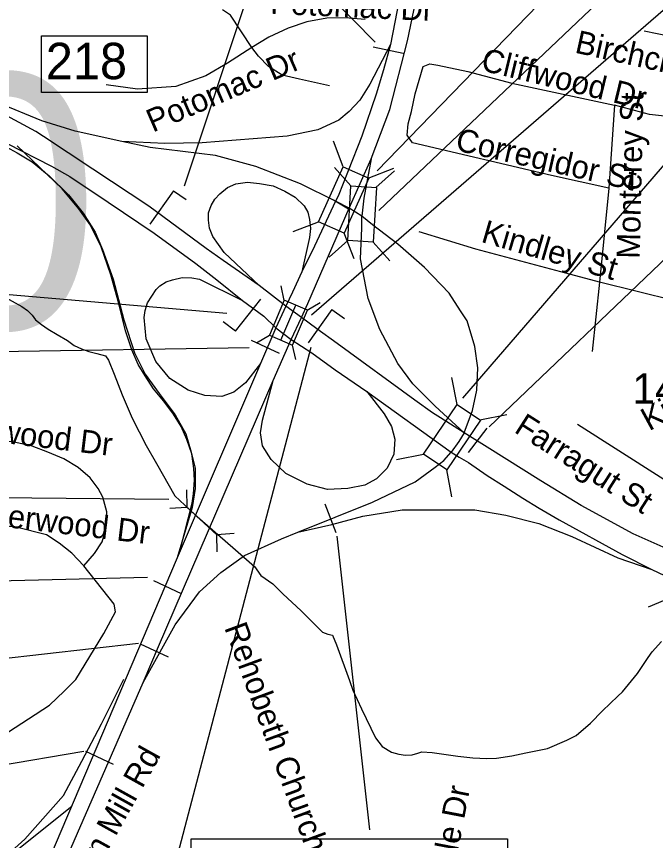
# Model space of a CAD drawing. Extents: x 1662474 to 1856135, y 779280 to 917889.
# Drawn here: x 1756514 to 1759146, y 830706 to 834102 of the extents above; entities that cross this region are included whole.
import ezdxf

# ---------------------------------------------------------------- set-up
doc = ezdxf.new("R2010")
doc.units = 0
for name, color, linetype in [('Exist Hydrographic Creek Single Shore', 7, 'Continuous'), ('Exist Road Non-System Structure Non-Sys Other Number Label', 7, 'Continuous'), ('Exist Road Non-System Type 51', 7, 'Continuous'), ('Exist Road Non-System Type 51 Label', 7, 'Continuous'), ('Exist Road Primary Interstate Divided Center Attributed', 7, 'Continuous'), ('Exist Road Primary Interstate Interchange CELL', 7, 'Continuous'), ('Exist Road Primary Interstate Ramp 1 Lane Attributed', 7, 'Continuous'), ('Exist Road Primary Interstate Structure Cantilever Sign CELL', 7, 'Continuous'), ('Exist Road Primary Interstate Structure Cantilever Sign Number Label', 7, 'Continuous'), ('Exist Road Primary Interstate Structure Ovrhead Sign CELL', 7, 'Continuous'), ('Exist Road Primary Interstate Structure Standard Bridge CELL', 7, 'Continuous'), ('Exist Road Primary Interstate Structure Standard Bridge Number Label', 7, 'Continuous'), ('Exist Road Primary US Divided Attributed', 7, 'Continuous'), ('Exist Road Primary US Service Attributed', 7, 'Continuous'), ('Exist Road Primary US Structure Culvert CELL', 7, 'Continuous'), ('Exist Road Primary US Structure Culvert Number Label', 7, 'Continuous'), ('Exist Road Primary US Structure Ovrhead Sign CELL', 7, 'Continuous'), ('Exist Road Primary US Structure Standard Bridge CELL', 7, 'Continuous'), ('Exist Road Primary US Structure Standard Bridge Number Label', 7, 'Continuous'), ('Exist Road Secondary Structure Culvert Number Label', 7, 'Continuous'), ('Exist Road Secondary Structure Ovrhead Sign CELL', 7, 'Continuous'), ('Exist Road Secondary Structure Ovrhead Sign Number Label', 7, 'Continuous'), ('Exist Road Secondary Structure Standard Bridge CELL', 7, 'Continuous'), ('Exist Road Secondary Structure Standard Bridge Number Label', 7, 'Continuous'), ('Exist Road Secondary Type 51 Divided Attributed', 7, 'Continuous'), ('Exist Road Secondary Type 51 Label', 7, 'Continuous'), ('Exist Road Secondary Type 51 Number Label', 7, 'Continuous')]:
    doc.layers.add(name, color=color, linetype=linetype)

msp = doc.modelspace()

# ---------------------------------------------------------------- linework, layer by layer
at = {"layer": 'Exist Hydrographic Creek Single Shore'}
for points in [[(1756456.9, 832950.2), (1756535.6, 832905.9), (1756559.2, 832890.1), (1756578.1, 832870.8), (1756592.6, 832851.6), (1756617.5, 832832.9), (1756643.8, 832812.8), (1756681.2, 832791.4), (1756723.9, 832766.8), (1756751.9, 832745.6), (1756782.1, 832731.9), (1756812.5, 832720.9), (1756845.4, 832712.8), (1756880.8, 832703), (1756893.1, 832685.4), (1756916.2, 832627.7), (1756949.2, 832543.2), (1756990, 832446.1), (1757047.8, 832333.2), (1757091, 832258.9), (1757166.1, 832125.9), (1757248, 832049.8), (1757404.9, 831913.2), (1757495, 831835.3), (1757520.6, 831798.6), (1757570, 831763.9), (1757611.8, 831722.4), (1757686.5, 831651.9), (1757775.2, 831564.2), (1757796.5, 831556.3), (1757815.9, 831552.1), (1757832.8, 831512.2), (1757886.2, 831364.8), (1757900.1, 831325.1), (1757934.9, 831247.9), (1757992.9, 831129.6), (1758020.6, 831092.8), (1758059.2, 831070), (1758088.4, 831061.1), (1758116.5, 831057.4), (1758143.5, 831058.7), (1758167.4, 831065.8), (1758183.6, 831071), (1758226.4, 831067.9), (1758331.9, 831053.2), (1758393.9, 831046.9), (1758451.4, 831043.5), (1758491.2, 831045.6), (1758554.8, 831054.2), (1758612.5, 831066.6), (1758702.2, 831085.4), (1758781.2, 831119.6), (1758819.1, 831139.2), (1758878.9, 831189.9), (1758928, 831240.8), (1758991.5, 831300.9)], [(1758991.5, 831300.9), (1759009.9, 831318.8), (1759072.1, 831394.6), (1759115.6, 831460.2), (1759133, 831483.1), (1759171.2, 831526.1)]]:
    msp.add_lwpolyline(points, dxfattribs=at)
at = {"layer": 'Exist Road Non-System Type 51'}
for p, q in [((1758977.6, 833736.9), (1758953.6, 833394.4)), ((1758953.6, 833394.4), (1758916.1, 833006.9)), ((1757881.2, 833308), (1757820.1, 833344.2)), ((1758916.1, 833006.9), (1758886, 832720.6)), ((1759261.4, 832921.6), (1758916.1, 833006.9))]:
    msp.add_line(p, q, dxfattribs=at)
for points in [[(1757483.9, 833974.1), (1757396.2, 834107.9), (1757362.6, 834129.2)], [(1757950.4, 834089.4), (1757867.6, 834096.7), (1757792.6, 834095.4), (1757710.1, 834079.4), (1757633.8, 834054.2), (1757553.8, 834016.9), (1757483.9, 833974.1)], [(1759376.2, 833885.4), (1759307.5, 833959.7), (1759260.2, 833997.8), (1759207.5, 834019.5), (1759099.9, 834040.8)], [(1757483.9, 833974.1), (1757383.9, 833909.2), (1757293.9, 833856.8), (1757170, 833812.9), (1757012.5, 833801.7), (1756883.9, 833819.5)], [(1757804.1, 833815.4), (1757680, 833843.2), (1757608.9, 833860.4), (1757552.6, 833895.9), (1757511.5, 833937.9), (1757483.9, 833974.1)], [(1758953.6, 833394.4), (1758718.5, 833445.8), (1758145.1, 833580.4), (1758123.5, 833612.9), (1758127.5, 833659.4), (1758141.4, 833710.6), (1758156.4, 833783), (1758188.9, 833895.6), (1758216.1, 833906.7), (1758250, 833901.7), (1758373.6, 833875.4), (1758554, 833826.6), (1758977.6, 833736.9)], [(1759303.9, 833682), (1759232.4, 833685.7), (1759122.4, 833698), (1758977.6, 833736.9)], [(1757190.1, 831908.5), (1757237.1, 832096.4), (1757243.8, 832134.2), (1757247.6, 832190.7), (1757245.1, 832239.5), (1757236.4, 832299.6), (1757215.1, 832358.4), (1757192.6, 832411.9), (1757161.1, 832463.1), (1757118.9, 832517.2), (1757078.9, 832567), (1757043.8, 832620.9), (1757015.1, 832667.9), (1756989.6, 832727.9), (1756963.4, 832806.9), (1756935.1, 832919.5), (1756902.6, 833036.9), (1756862.6, 833151.9), (1756818.9, 833241.9), (1756771.4, 833309.2), (1756702.6, 833391.7), (1756516.1, 833568.1)], [(1758916.1, 833006.9), (1758756.4, 833049.2), (1758406.1, 833143.2), (1758172.6, 833214.2)], [(1756791.2, 831838.2), (1756835.1, 831888.4), (1756866.6, 831936.6), (1756883.9, 831994.4), (1756886.5, 832060.2), (1756870, 832120.6), (1756850.1, 832156.9), (1756817.5, 832200.7), (1756767.6, 832243.4), (1756708.9, 832278.1), (1756642.4, 832306.9), (1756579.1, 832330.6), (1756511.2, 832345.5), (1756429.9, 832356.9), (1756106.2, 832383.1)], [(1756791.2, 831838.2), (1756741.4, 831889.4), (1756689.9, 831931.9), (1756637.5, 831965.5), (1756512.5, 831996.7), (1756091, 832039.2)], [(1754610.1, 830441.9), (1754727.5, 830419.4), (1754775, 830417.2), (1754831.5, 830420.6), (1754880, 830435.6), (1754915.1, 830448.4), (1754955.1, 830476.8), (1755041.4, 830542.9), (1755085.2, 830578.1), (1755152.8, 830611.9), (1755228.9, 830651.9), (1755496.2, 830744.2), (1756171.4, 830975.5), (1756270.2, 831022.2), (1756450.1, 831133.2), (1756650.1, 831264.2), (1756710.1, 831321.9), (1756758.1, 831369.4), (1756873.6, 831558.7), (1756921.4, 831648.4), (1756916.1, 831679.4), (1756791.2, 831838.2)], [(1755677.6, 830260.2), (1755855.1, 830290.4), (1755983.6, 830330.6), (1756078.9, 830380.8), (1756191.2, 830450.6), (1756307.6, 830519.4), (1756436.4, 830610.9), (1756548.8, 830710.7), (1756707.5, 830891.8), (1756782.6, 831032.2), (1756863.6, 831186.8), (1756956.6, 831371)]]:
    msp.add_lwpolyline(points, dxfattribs=at)
at = {"layer": 'Exist Road Primary Interstate Divided Center Attributed'}
for points in [[(1757513.1, 832992.8), (1757365.1, 833095.9), (1757295.1, 833145), (1757059.3, 833320.1), (1756828.4, 833472.9), (1756624.8, 833607.1), (1756593.2, 833627.9), (1756457, 833702), (1756239, 833809.1), (1756117, 833871.1)], [(1756109.4, 833765.8), (1756658.7, 833485.2), (1756733.1, 833441.8), (1756892, 833337), (1757081.3, 833208.6), (1757252.5, 833084.1), (1757339.3, 833015.9), (1757444.7, 832930.8)], [(1757623.9, 832907.7), (1757513.1, 832992.8)], [(1757444.7, 832930.8), (1757532.5, 832867.2), (1757581.7, 832818.5)], [(1757687.8, 832861.2), (1757623.9, 832907.7)], [(1758357.8, 832385.8), (1758261.2, 832447.5), (1758227.1, 832468.9), (1758155.5, 832521), (1757834.8, 832754.3), (1757751, 832815.2), (1757687.8, 832861.2)], [(1757581.7, 832818.5), (1757645.7, 832771.1)], [(1757645.7, 832771.1), (1757730.2, 832715), (1757827.2, 832645.6), (1757957.4, 832556.9)], [(1757957.4, 832556.9), (1758305.1, 832306.6)], [(1759449.1, 831802.8), (1759375.5, 831830.7), (1759284.1, 831866.5), (1759178.7, 831914.2), (1759054.8, 831969.5), (1758839.6, 832086.2), (1758673.6, 832188.1), (1758453.1, 832326.8), (1758357.8, 832385.8)], [(1758305.1, 832306.6), (1758337.1, 832285.2), (1758375.9, 832263), (1758453.5, 832210.3), (1758522.8, 832165.9), (1758600.4, 832116), (1758667.6, 832075.4), (1758749.1, 832027.7), (1759009.6, 831884.4), (1759131.2, 831823)], [(1759131.2, 831823), (1759307.9, 831739.2), (1759355.6, 831721.2)]]:
    msp.add_lwpolyline(points, dxfattribs=at)
at = {"layer": 'Exist Road Primary Interstate Interchange CELL'}
msp.add_lwpolyline([(1756617.1, 834021.8), (1757052.1, 834021.8), (1757052.1, 833788.6), (1756617.1, 833788.6)], close=True, dxfattribs=at)
at = {"layer": 'Exist Road Primary Interstate Ramp 1 Lane Attributed'}
for points in [[(1758054.6, 833986.2), (1757969.5, 833823.4), (1757928.4, 833756.3), (1757885.1, 833710.8), (1757841.8, 833674), (1757755.8, 833634.5), (1757628.4, 833608.1), (1757278.9, 833580.8), (1757125.2, 833578.7), (1756947.3, 833586.1)], [(1756947.3, 833586.1), (1756755.1, 833628.8), (1756618.7, 833672.1), (1756436.8, 833745.8), (1756304.7, 833806.4), (1756117, 833871.1)], [(1756109.4, 833765.8), (1756348.9, 833631.1), (1756517.3, 833539.3), (1756578.2, 833502.6), (1756648.5, 833445.4), (1756727.6, 833366.3), (1756789.1, 833291.5), (1756837.4, 833212.4), (1756868.2, 833142), (1756912.1, 833018.9), (1756956.1, 832851.8), (1757000, 832715.5), (1757044, 832627.6), (1757101.1, 832548.5), (1757167, 832460.5), (1757210.9, 832381.4), (1757232.9, 832306.6), (1757250.5, 832240.7), (1757250.5, 832157.2), (1757237.3, 832078), (1757175.8, 831871.4)], [(1757828.8, 833340.4), (1757683.7, 833411.8), (1757499.7, 833483.3), (1757334, 833528.9), (1757064.5, 833561.3), (1756947.3, 833586.1)], [(1757975.5, 833515.7), (1757944.8, 833353.1), (1757936, 833278.3)], [(1757513.1, 832992.8), (1757369.1, 833128.8), (1757322.2, 833195.2), (1757309.2, 833229.9), (1757304.8, 833262.4), (1757304.8, 833292.7), (1757316.4, 833322.3), (1757330.8, 833349), (1757351.6, 833370.7), (1757382.8, 833396.7), (1757417.4, 833411.8), (1757465.1, 833418.3), (1757514.9, 833414), (1757571.1, 833403.2), (1757618.8, 833381.5), (1757662.1, 833357.7), (1757698.9, 833320.9), (1757714, 833294.9), (1757720.7, 833265.1), (1757724.9, 833227.7), (1757720.5, 833190.9), (1757689.9, 833049.7)], [(1757885.1, 833312.2), (1757828.8, 833340.4)], [(1757936, 833278.3), (1757885.1, 833312.2)], [(1758357.8, 832385.8), (1758239.2, 832495.7), (1758146.9, 832588), (1758085.4, 832671.6), (1758010.7, 832812.3), (1757962.3, 832939.8), (1757931.6, 833102.5), (1757936, 833230), (1757936, 833278.3)], [(1758343.8, 832889.1), (1758296.3, 832961.8), (1758195.2, 833067.3), (1758085.4, 833164), (1757979.9, 833243.1), (1757936, 833278.3)], [(1757518.5, 832671.6), (1757457, 832592.4), (1757408.7, 832552.9), (1757360.3, 832535.3), (1757290, 832539.7), (1757220.9, 832562.2), (1757145, 832610), (1757087.9, 832680.4), (1757048.3, 832772.7), (1757039.6, 832860.6), (1757043.8, 832889.7), (1757054, 832922.1), (1757089.8, 832976.3), (1757104.6, 832992.3), (1757130.9, 833007.8), (1757157, 833017), (1757195.9, 833026.2), (1757236.8, 833024.9), (1757268.1, 833018.9), (1757444.7, 832930.8)], [(1758357.8, 832385.8), (1758393, 832478.1), (1758410.6, 832561.7), (1758415, 832654), (1758401.8, 832741.9), (1758371, 832847.4), (1758343.8, 832889.1)], [(1757957.4, 832556.9), (1758028.3, 832464.9), (1758059, 832412.2), (1758072.2, 832359.4), (1758067.8, 832297.8), (1758041.4, 832240.7), (1757997.5, 832196.7), (1757949.2, 832170.3), (1757878.9, 832157.2), (1757795.4, 832152.8), (1757711.9, 832174.7), (1757624, 832218.7), (1757562.5, 832275.9), (1757527.3, 832333), (1757518.5, 832385.8), (1757527.3, 832438.5), (1757571.3, 832601.2)], [(1758357.8, 832385.8), (1758335.9, 832350.6), (1758305.1, 832306.6)], [(1757672.3, 831976.9), (1757979.9, 832100), (1758155.7, 832183.5), (1758239.2, 832245.1), (1758274.3, 832271.5), (1758305.1, 832306.6)], [(1757672.3, 831976.9), (1757812.9, 832007.7), (1757940.4, 832042.8), (1758103, 832069.2), (1758401.8, 832069.2), (1758529.2, 832047.2), (1758665.4, 832012.1), (1758801.6, 831959.3), (1758990.6, 831871.4), (1759131.2, 831823)], [(1757035.2, 831356.9), (1757167, 831594.4), (1757268.1, 831730.7), (1757355.9, 831809.8), (1757452.6, 831880.2), (1757605.5, 831949.7), (1757672.3, 831976.9)], [(1755673.3, 830276.4), (1755849.9, 830289.4), (1755946.9, 830307.3), (1756031.2, 830340.4), (1756133.3, 830399.1), (1756324.9, 830526.8), (1756503.6, 830656.9), (1756741.8, 830847.2)]]:
    msp.add_lwpolyline(points, dxfattribs=at)
at = {"layer": 'Exist Road Primary Interstate Structure Cantilever Sign CELL'}
for p, q in [((1757160.7, 833383.4), (1757063.7, 833245.5)), ((1757160.7, 833383.4), (1757212.6, 833346.9)), ((1757415.7, 832804.3), (1757520, 832936.8)), ((1757813.7, 832894.2), (1757716, 832756.8)), ((1757813.7, 832894.2), (1757865.4, 832857.5)), ((1757415.7, 832804.3), (1757365.8, 832843.5))]:
    msp.add_line(p, q, dxfattribs=at)
at = {"layer": 'Exist Road Primary Interstate Structure Cantilever Sign Number Label'}
msp.add_line((1757380.9, 832877.1), (1754235.9, 833147.4), dxfattribs=at)
at = {"layer": 'Exist Road Primary Interstate Structure Ovrhead Sign CELL'}
for p, q in [((1758461.5, 832410.1), (1760632.6, 834489.1)), ((1758375.8, 832304.6), (1758452.6, 832405.1))]:
    msp.add_line(p, q, dxfattribs=at)
at = {"layer": 'Exist Road Primary Interstate Structure Standard Bridge CELL'}
for p, q in [((1757892, 833403.2), (1757823.5, 833480)), ((1757994.7, 833397.3), (1758071.5, 833465.8)), ((1757801.8, 833109.8), (1757878.6, 833178.3)), ((1758052.2, 833095.4), (1757983.7, 833172.2)), ((1759117.3, 831669.1), (1759212.2, 831709))]:
    msp.add_line(p, q, dxfattribs=at)
msp.add_lwpolyline([(1757878.6, 833178.3), (1757891.5, 833403.2), (1757996.6, 833397.2), (1757983.7, 833172.2)], close=True, dxfattribs=at)
at = {"layer": 'Exist Road Primary Interstate Structure Standard Bridge Number Label'}
msp.add_lwpolyline([(1758006.9, 833302.8), (1759095.3, 834337.4), (1760240.9, 835435.2), (1761634.5, 836712.6)], dxfattribs=at)
at = {"layer": 'Exist Road Primary US Divided Attributed'}
for p, q in [((1757623.9, 832907.7), (1757581.7, 832818.5)), ((1757645.7, 832771.1), (1757687.8, 832861.2))]:
    msp.add_line(p, q, dxfattribs=at)
for points in [[(1757581.7, 832818.5), (1757518.5, 832671.6)], [(1757571.3, 832601.2), (1757645.7, 832771.1)], [(1757518.5, 832671.6), (1757175.8, 831871.4)], [(1757035.2, 831356.9), (1757098.3, 831505.3), (1757571.3, 832601.2)], [(1757175.8, 831871.4), (1756486.2, 830248.8), (1756422.2, 830096.9)], [(1756377.3, 829847.3), (1756480.6, 830083.4), (1757035.2, 831356.9)]]:
    msp.add_lwpolyline(points, dxfattribs=at)
at = {"layer": 'Exist Road Primary US Service Attributed'}
msp.add_lwpolyline([(1759628, 831914.7), (1759491.1, 831995.9), (1758825.1, 832420.8)], dxfattribs=at)
at = {"layer": 'Exist Road Primary US Structure Culvert CELL'}
for p, q in [((1757214.6, 832150.9), (1757215.7, 832080.1)), ((1757145.1, 832075.1), (1757215.7, 832080.1)), ((1757339.9, 831966.1), (1757215.7, 832080.1)), ((1757410.6, 831971.1), (1757339.9, 831966.1)), ((1757341.1, 831895.3), (1757339.9, 831966.1))]:
    msp.add_line(p, q, dxfattribs=at)
at = {"layer": 'Exist Road Primary US Structure Culvert Number Label'}
msp.add_line((1757141.3, 832111.1), (1753710.1, 832147.2), dxfattribs=at)
at = {"layer": 'Exist Road Primary US Structure Ovrhead Sign CELL'}
for p, q in [((1757481.1, 832767.6), (1757596, 832714.9)), ((1757830.7, 831974.1), (1757786.1, 832092.4)), ((1757078, 831777.4), (1757192.5, 831723.8)), ((1757023.8, 831516.2), (1757138.4, 831462.6)), ((1756798, 831073.4), (1756912.6, 831019.9))]:
    msp.add_line(p, q, dxfattribs=at)
at = {"layer": 'Exist Road Primary US Structure Standard Bridge CELL'}
for p, q in [((1757617.3, 832931.9), (1757604.1, 832992.2)), ((1757711.6, 832891.5), (1757764.4, 832923.6)), ((1757603.5, 832768.3), (1757664.8, 832911.5)), ((1757503, 832756.6), (1757555.8, 832788.7)), ((1757664.4, 832687.5), (1757651.2, 832747.9)), ((1758329.4, 832502.7), (1758307.9, 832613.8)), ((1758423.2, 832439.4), (1758534.3, 832461)), ((1758079.2, 832276), (1758190.3, 832297.6)), ((1758307.8, 832121.7), (1758286.2, 832232.8))]:
    msp.add_line(p, q, dxfattribs=at)
for points in [[(1757651.2, 832747.9), (1757712.5, 832891.1), (1757617.1, 832932), (1757555.8, 832788.7)], [(1758190.3, 832297.6), (1758329, 832503), (1758424.9, 832438.2), (1758286.2, 832232.8)]]:
    msp.add_lwpolyline(points, close=True, dxfattribs=at)
at = {"layer": 'Exist Road Primary US Structure Standard Bridge Number Label'}
for p, q in [((1757834.1, 831960.4), (1757968.8, 830749.7)), ((1757053.4, 831790), (1753799.9, 831711.3)), ((1757016.1, 831517.1), (1753722.9, 831147.1)), ((1756791.5, 831073.2), (1753594.7, 830531.6))]:
    msp.add_line(p, q, dxfattribs=at)
for points in [[(1757728.9, 832872.7), (1759620.4, 834512.4), (1761513.8, 836183.1)], [(1758352.1, 832529.2), (1760240.9, 834719.2), (1761275.2, 835689.8)]]:
    msp.add_lwpolyline(points, dxfattribs=at)
msp.add_lwpolyline([(1757233.5, 830712.7), (1758536.1, 830712.7), (1758536.1, 830317.8), (1757233.5, 830317.8)], close=True, dxfattribs=at)
at = {"layer": 'Exist Road Secondary Structure Culvert Number Label'}
for p, q in [((1757205.9, 833404.5), (1758356.6, 836864.8)), ((1757473.1, 832736), (1754133.3, 832685.8)), ((1757727.1, 832737), (1756599.7, 828454))]:
    msp.add_line(p, q, dxfattribs=at)
at = {"layer": 'Exist Road Secondary Structure Ovrhead Sign CELL'}
msp.add_line((1757983.5, 833976.8), (1758107.2, 833950.7), dxfattribs=at)
at = {"layer": 'Exist Road Secondary Structure Ovrhead Sign Number Label'}
msp.add_line((1757991.1, 833996), (1756704.8, 835312.7), dxfattribs=at)
at = {"layer": 'Exist Road Secondary Structure Standard Bridge CELL'}
for p, q in [((1757860.1, 833481.8), (1757819.5, 833587.4)), ((1757963.4, 833435.7), (1758069.1, 833476.3)), ((1757653.1, 833215), (1757758.7, 833255.5)), ((1757905.1, 833102.8), (1757864.5, 833208.4))]:
    msp.add_line(p, q, dxfattribs=at)
msp.add_lwpolyline([(1757758.7, 833255.5), (1757859.6, 833482), (1757965.3, 833434.9), (1757864.5, 833208.4)], close=True, dxfattribs=at)
at = {"layer": 'Exist Road Secondary Structure Standard Bridge Number Label'}
msp.add_lwpolyline([(1758000.4, 833465.7), (1761139.7, 836706.5), (1761795.4, 837313.6)], dxfattribs=at)
at = {"layer": 'Exist Road Secondary Type 51 Divided Attributed'}
for points in [[(1757975.5, 833515.7), (1758052.6, 833718.7), (1758125.1, 834001.1), (1758204.2, 834385), (1758226.8, 834500.8), (1758253.2, 834630.6)], [(1758173.1, 834640.7), (1758150.6, 834503.4), (1758117.2, 834307.1), (1758054.6, 833986.2)], [(1758054.6, 833986.2), (1758025.8, 833881.9), (1757995.5, 833782.3), (1757937, 833609), (1757880.7, 833466), (1757839, 833361.3), (1757828.8, 833340.4)], [(1757885.1, 833312.2), (1757930.4, 833413.7), (1757975.5, 833515.7)], [(1757828.8, 833340.4), (1757741.4, 833155.6), (1757689.9, 833049.7)], [(1757687.8, 832861.2), (1757714.7, 832918.9), (1757885.1, 833312.2)], [(1757689.9, 833049.7), (1757651.1, 832965.2), (1757623.9, 832907.7)]]:
    msp.add_lwpolyline(points, dxfattribs=at)

# ---------------------------------------------------------------- texts
at = {"layer": 'Exist Road Non-System Structure Non-Sys Other Number Label'}
msp.add_text('J480', height=1049.86, dxfattribs=at).set_placement((1753811.9, 832815.4))
at = {"layer": 'Exist Road Non-System Type 51 Label'}
for s, rotation, p in [('W Meadowview Rd', 11.6527, (1756103.8, 834056.5)), ('Potomac Dr', 357.3954, (1757558.7, 834113.3)), ('Birchcrest Dr', 347.4618, (1758810.4, 833953.3)), ('Cliffwood Dr', 346.3652, (1758423.3, 833880.7)), ('Potomac Dr', 23.3249, (1757075.4, 833622.8)), ('Monterey St', 88.6686, (1759081.3, 833102.5)), ('Corregidor St', 347.2008, (1758318, 833551.1)), ('Kindley St', 343.8232, (1758423.9, 833173.6)), ('Kindley Ct', 28.509, (1759120.2, 832391.8)), ('Tealwood Dr', 353.1443, (1756188.4, 832376.6)), ('Branderwood Dr', 353.1265, (1756138.1, 832037.6)), ('Rehobeth Church Rd', 290.2075, (1757368.9, 831583.4)), ('Ravendale Dr', 79.1204, (1758236.4, 830159.3))]:
    msp.add_text(s, height=95, rotation=rotation, dxfattribs=at).set_placement(p)
at = {"layer": 'Exist Road Primary Interstate Interchange CELL'}
msp.add_text('218', height=150, dxfattribs=at).set_placement((1756634.7, 833843.4))
at = {"layer": 'Exist Road Secondary Type 51 Label'}
for s, rotation, p in [('Farragut St', 327.4608, (1758559.9, 832390.9)), ('Freeman Mill Rd', 60.8664, (1756657.2, 830244.7))]:
    msp.add_text(s, height=95, rotation=rotation, dxfattribs=at).set_placement(p)
at = {"layer": 'Exist Road Secondary Type 51 Number Label'}
msp.add_text('1417', height=125, dxfattribs=at).set_placement((1759051.4, 832505.8))

doc.saveas('drawing.dxf')
